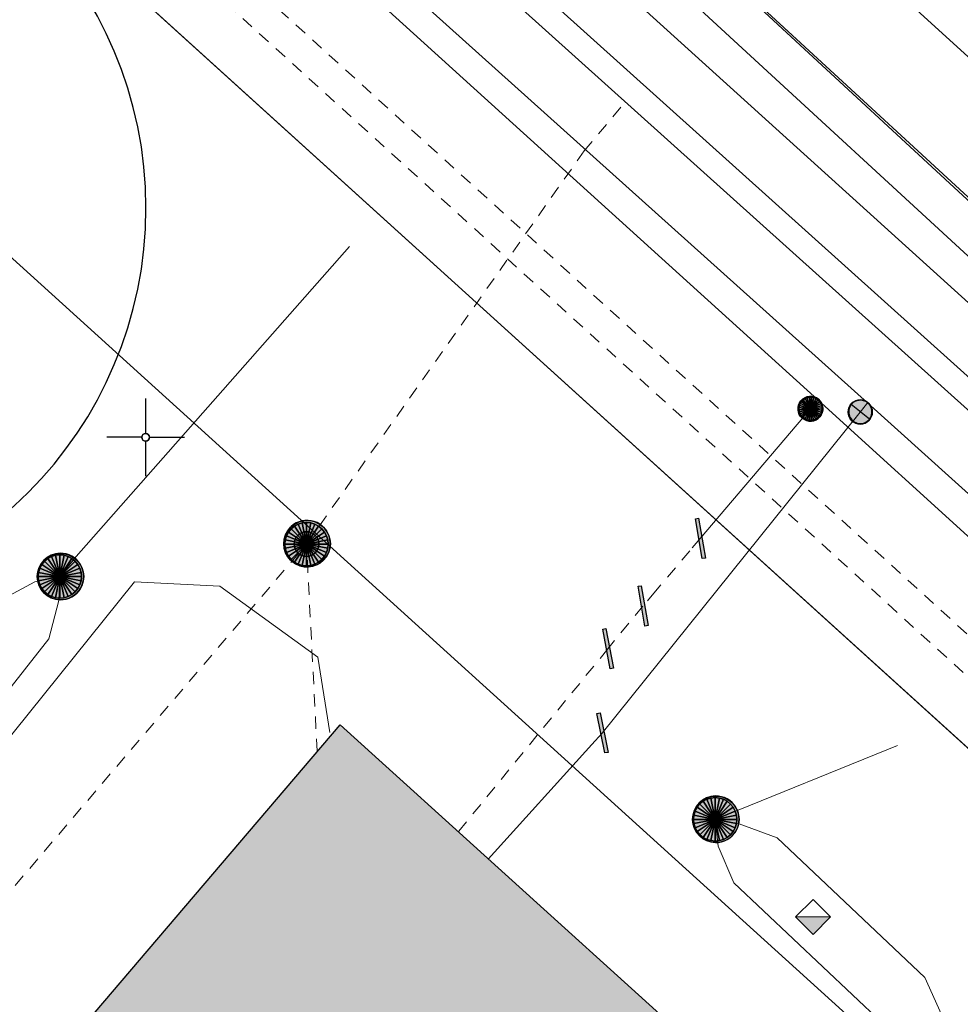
# Model space of a CAD drawing. Header units: metres. Extents: x 2695560 to 2696939, y 1260491 to 1262050.
# Tile 634 of 656: x 2696049 to 2696064, y 1261116 to 1261132. Entities that reach past the tile are written whole.
import ezdxf

# ---------------------------------------------------------------- set-up
doc = ezdxf.new("R2010")
doc.units = ezdxf.units.M
doc.linetypes.add('AUSGEZOGEN', pattern=[0])
doc.linetypes.add('VERDECKT2_S2', pattern=[0.36, 0.2, -0.16])
for name, color, linetype in [('XR$1$AV_Gebäudeflächen (BB)', 7, 'AUSGEZOGEN'), ('XR$1$AV_Koordinatennetzpunkte', 7, 'AUSGEZOGEN'), ('XR$1$AV_Linien (BB)', 7, 'AUSGEZOGEN'), ('XR$1$AW_LK_Schachtdeckel', 24, 'AUSGEZOGEN'), ('XR$1$GA_LK_Absperrarmatur', 32, 'AUSGEZOGEN'), ('XR$1$GA_LK_Rohrleitungsteil', 32, 'AUSGEZOGEN'), ('XR$1$GR_Baum', 94, 'AUSGEZOGEN'), ('XR$1$Liegenschaftsgrenzen', 7, 'AUSGEZOGEN'), ('XR$1$PFAW', 255, 'AUSGEZOGEN'), ('XR$1$PFGA', 255, 'AUSGEZOGEN'), ('XR$1$PFWA', 255, 'AUSGEZOGEN'), ('XR$1$RP_Abstandslinie', 7, 'AUSGEZOGEN'), ('XR$1$WA_LK_Absperrarmatur', 171, 'AUSGEZOGEN'), ('XR$1$WA_LK_Rohrleitungsteil', 171, 'AUSGEZOGEN')]:
    doc.layers.add(name, color=color, linetype=linetype)
for name, color, linetype, lineweight in [('XR$2$ABW-Linie-R-genau', 4, 'AUSGEZOGEN', 18), ('XR$2$ABW-Linie-R-ungenau', 4, 'VERDECKT2_S2', 18), ('XR$2$ABW-LinieFlaeche-R-genau', 4, 'AUSGEZOGEN', 18), ('XR$2$ABW-Punkt', 6, 'AUSGEZOGEN', 18), ('XR$2$ELE-Flaeche-oberirdisch', 1, 'AUSGEZOGEN', 18), ('XR$2$ELE-LinieFlaeche-ungenau', 1, 'VERDECKT2_S2', 18), ('XR$2$GAS-Linie-genau', 12, 'AUSGEZOGEN', 18), ('XR$2$GAS-Linie-ungenau', 12, 'VERDECKT2_S2', 18), ('XR$2$GAS-Punkt', 12, 'AUSGEZOGEN', 18), ('XR$2$KOM-Linie-U-genau', 91, 'AUSGEZOGEN', 18), ('XR$2$WAS-Linie-genau', 5, 'AUSGEZOGEN', 18), ('XR$2$WAS-Punkt', 5, 'AUSGEZOGEN', 18)]:
    doc.layers.add(name, color=color, linetype=linetype, lineweight=lineweight)

# ---------------------------------------------------------------- blocks, each defined once
blk = doc.blocks.new('COMPLEXOBJECT_627')
at = {"layer": 'XR$1$AV_Linien (BB)', "color": 7, "linetype": 'AUSGEZOGEN', "transparency": 33554687}
blk.add_lwpolyline([(6008.311, 11177.006), (6056.879, 11132.95), (6078.507, 11113.365)], dxfattribs=at)
blk = doc.blocks.new('BAV2041')
at = {"color": 7, "transparency": 33554687}
for p, q in [((0, 0.5), (0, 0.05)), ((-0.05, 0), (-0.5, 0)), ((0.05, 0), (0.5, 0)), ((0, -0.05), (0, -0.5))]:
    blk.add_line(p, q, dxfattribs=at)
blk.add_circle((0, 0), 0.05, dxfattribs=at)
for start, end in [(90, 270), (270, 90)]:
    blk.add_arc((0, 0), 0.05, start, end, dxfattribs=at)
blk = doc.blocks.new('WBGR1')
at = {"color": 94, "transparency": 33554687}
for radius, start, end in [(1, 90, 270), (1, 270, 90), (0.05, 90, 270), (0.05, 270, 90)]:
    blk.add_arc((0, 0), radius, start, end, dxfattribs=at)
blk = doc.blocks.new('BAW2082')
at = {"layer": 'XR$1$PFAW', "transparency": 33554687}
blk.add_hatch(color=7, dxfattribs=at).paths.add_polyline_path([(0.509, -0.003), (0.499, 0.098), (0.469, 0.194), (0.42, 0.283), (0.354, 0.359), (0.274, 0.421), (0.183, 0.466), (0.085, 0.491), (-0.016, 0.496), (-0.116, 0.481), (-0.211, 0.446), (-0.297, 0.392), (-0.37, 0.323), (-0.428, 0.24), (-0.468, 0.147), (-0.488, 0.047), (-0.488, -0.054), (-0.468, -0.153), (-0.428, -0.246), (-0.37, -0.329), (-0.297, -0.398), (-0.211, -0.452), (-0.116, -0.487), (-0.016, -0.502), (0.085, -0.497), (0.183, -0.472), (0.274, -0.427), (0.354, -0.366), (0.42, -0.289), (0.469, -0.2), (0.499, -0.104)])
at = {"transparency": 33554687}
for start, end in [(91.1948, 268.8052), (268.8052, 91.1948)]:
    blk.add_arc((0.01, 0), 0.5, start, end, dxfattribs=at)
at = {"layer": 'XR$1$PFAW', "transparency": 33554687}
blk.add_circle((0.009, -0.003), 0.5, dxfattribs=at)
blk = doc.blocks.new('BWA2013')
at = {"true_color": 0x000000, "transparency": 33554687}
blk.add_hatch(color=18, dxfattribs=at).paths.add_polyline_path([(-0.291, -0.409), (0.352, 0.357), (0.291, 0.409), (-0.352, -0.357)])
at = {"transparency": 33554687}
blk.add_lwpolyline([(-0.291, -0.409), (-0.352, -0.357), (0.291, 0.409), (0.352, 0.357), (-0.291, -0.409)], close=True, dxfattribs=at)
blk = doc.blocks.new('BWA965')
at = {"layer": 'XR$1$PFWA', "transparency": 33554687}
blk.add_hatch(color=7, dxfattribs=at).paths.add_polyline_path([(0, 0.5), (-0.051, 0.497), (-0.101, 0.49), (-0.15, 0.477), (-0.197, 0.459), (-0.243, 0.437), (-0.286, 0.41), (-0.326, 0.379), (-0.362, 0.344), (-0.395, 0.306), (-0.424, 0.264), (-0.449, 0.22), (-0.469, 0.174), (-0.484, 0.125), (-0.494, 0.076), (-0.499, 0.025), (-0.499, -0.025), (-0.494, -0.076), (-0.484, -0.125), (-0.469, -0.174), (-0.449, -0.22), (-0.424, -0.264), (-0.395, -0.306), (-0.362, -0.344), (-0.326, -0.379), (-0.286, -0.41), (-0.243, -0.437), (-0.197, -0.459), (-0.15, -0.477), (-0.101, -0.49), (-0.051, -0.497), (0, -0.5), (0.051, -0.497), (0.101, -0.49), (0.15, -0.477), (0.197, -0.459), (0.243, -0.437), (0.286, -0.41), (0.326, -0.379), (0.362, -0.344), (0.395, -0.306), (0.424, -0.264), (0.449, -0.22), (0.469, -0.174), (0.484, -0.125), (0.494, -0.076), (0.499, -0.025), (0.499, 0.025), (0.494, 0.076), (0.484, 0.125), (0.469, 0.174), (0.449, 0.22), (0.424, 0.264), (0.395, 0.306), (0.362, 0.344), (0.326, 0.379), (0.286, 0.41), (0.243, 0.437), (0.197, 0.459), (0.15, 0.477), (0.101, 0.49), (0.051, 0.497)])
at = {"transparency": 33554687}
blk.add_line((0, 0.5), (0, -0.5), dxfattribs=at)
for start, end in [(90, 270), (270, 90)]:
    blk.add_arc((0, 0), 0.5, start, end, dxfattribs=at)
blk = doc.blocks.new('BGA2013')
at = {"transparency": 33554687}
blk.add_hatch(color=36, dxfattribs=at).paths.add_polyline_path([(-0.291, -0.409), (0.352, 0.357), (0.291, 0.409), (-0.352, -0.357)])
at = {"color": 32, "transparency": 33554687}
blk.add_lwpolyline([(-0.291, -0.409), (-0.352, -0.357), (0.291, 0.409), (0.352, 0.357), (-0.291, -0.409)], close=True, dxfattribs=at)
blk = doc.blocks.new('BGA965')
at = {"layer": 'XR$1$PFGA', "transparency": 33554687}
blk.add_hatch(color=7, dxfattribs=at).paths.add_polyline_path([(0.5, 0), (0.49, 0.101), (0.459, 0.197), (0.41, 0.286), (0.344, 0.362), (0.264, 0.424), (0.174, 0.469), (0.076, 0.494), (-0.025, 0.499), (-0.125, 0.484), (-0.22, 0.449), (-0.306, 0.395), (-0.379, 0.326), (-0.437, 0.243), (-0.477, 0.15), (-0.497, 0.051), (-0.497, -0.051), (-0.477, -0.15), (-0.437, -0.243), (-0.379, -0.326), (-0.306, -0.395), (-0.22, -0.449), (-0.125, -0.484), (-0.025, -0.499), (0.076, -0.494), (0.174, -0.469), (0.264, -0.424), (0.344, -0.362), (0.41, -0.286), (0.459, -0.197), (0.49, -0.101)])
at = {"color": 32, "transparency": 33554687}
blk.add_line((0, 0.5), (0, -0.5), dxfattribs=at)
for start, end in [(90, 270), (270, 90)]:
    blk.add_arc((0, 0), 0.5, start, end, dxfattribs=at)
at = {"layer": 'XR$1$PFGA', "transparency": 33554687}
blk.add_circle((0, 0), 0.5, dxfattribs=at)
blk = doc.blocks.new('GAS-ABSPERRORGAN')
at = {"layer": 'XR$2$GAS-Punkt', "linetype": 'AUSGEZOGEN', "lineweight": 25, "transparency": 33554687}
blk.add_line((0, 200, 2500), (0, -200, 2500), dxfattribs=at)
for points in [[(-111, 166, 2500), (0, 0, 2500), (-141, 141, 2500)], [(-111, 166), (0, 0), (-141, 141)], [(-111, 166, 2500), (-111, 166), (-141, 141), (-141, 141, 2500)], [(-77, 185, 2500), (0, 0, 2500), (-111, 166, 2500)], [(-77, 185), (0, 0), (-111, 166)], [(-77, 185, 2500), (-77, 185), (-111, 166), (-111, 166, 2500)], [(-39, 196, 2500), (0, 0, 2500), (-77, 185, 2500)], [(-39, 196), (0, 0), (-77, 185)], [(-39, 196, 2500), (-39, 196), (-77, 185), (-77, 185, 2500)], [(0, 200, 2500), (0, 0, 2500), (-39, 196, 2500)], [(0, 200), (0, 0), (-39, 196)], [(0, 200, 2500), (0, 200), (-39, 196), (-39, 196, 2500)], [(39, 196, 2500), (0, 0, 2500), (0, 200, 2500)], [(39, 196), (0, 0), (0, 200)], [(39, 196, 2500), (39, 196), (0, 200), (0, 200, 2500)], [(77, 185, 2500), (0, 0, 2500), (39, 196, 2500)], [(77, 185), (0, 0), (39, 196)], [(111, 166, 2500), (0, 0, 2500), (77, 185, 2500)], [(111, 166), (0, 0), (77, 185)], [(141, 141, 2500), (0, 0, 2500), (111, 166, 2500)], [(141, 141), (0, 0), (111, 166)], [(77, 185, 2500), (77, 185), (39, 196), (39, 196, 2500)], [(111, 166, 2500), (111, 166), (77, 185), (77, 185, 2500)], [(141, 141, 2500), (141, 141), (111, 166), (111, 166, 2500)], [(-196, 39, 2500), (0, 0, 2500), (-200, 0, 2500)], [(-196, 39), (0, 0), (-200, 0)], [(-196, 39, 2500), (-196, 39), (-200, 0), (-200, 0, 2500)], [(-200, 0, 2500), (0, 0, 2500), (-196, -39, 2500)], [(-200, 0), (0, 0), (-196, -39)], [(-185, 77, 2500), (0, 0, 2500), (-196, 39, 2500)], [(-185, 77), (0, 0), (-196, 39)], [(-185, 77, 2500), (-185, 77), (-196, 39), (-196, 39, 2500)], [(-196, -39, 2500), (0, 0, 2500), (-185, -77, 2500)], [(-196, -39), (0, 0), (-185, -77)], [(-166, 111, 2500), (0, 0, 2500), (-185, 77, 2500)], [(-166, 111), (0, 0), (-185, 77)], [(-166, 111, 2500), (-166, 111), (-185, 77), (-185, 77, 2500)], [(-185, -77, 2500), (0, 0, 2500), (-166, -111, 2500)], [(-185, -77), (0, 0), (-166, -111)], [(-141, 141, 2500), (0, 0, 2500), (-166, 111, 2500)], [(-141, 141), (0, 0), (-166, 111)], [(-141, 141, 2500), (-141, 141), (-166, 111), (-166, 111, 2500)], [(-166, -111, 2500), (0, 0, 2500), (-141, -141, 2500)], [(-166, -111), (0, 0), (-141, -141)], [(-141, -141, 2500), (0, 0, 2500), (-111, -166, 2500)], [(-141, -141), (0, 0), (-111, -166)], [(-111, -166, 2500), (0, 0, 2500), (-77, -185, 2500)], [(-111, -166), (0, 0), (-77, -185)], [(-77, -185, 2500), (0, 0, 2500), (-39, -196, 2500)], [(-77, -185), (0, 0), (-39, -196)], [(-39, -196, 2500), (0, 0, 2500), (0, -200, 2500)], [(-39, -196), (0, 0), (0, -200)], [(166, 111, 2500), (0, 0, 2500), (141, 141, 2500)], [(166, 111), (0, 0), (141, 141)], [(185, 77, 2500), (0, 0, 2500), (166, 111, 2500)], [(185, 77), (0, 0), (166, 111)], [(196, 39, 2500), (0, 0, 2500), (185, 77, 2500)], [(196, 39), (0, 0), (185, 77)], [(200, 0, 2500), (0, 0, 2500), (196, 39, 2500)], [(200, 0), (0, 0), (196, 39)], [(0, -200, 2500), (0, 0, 2500), (39, -196, 2500)], [(39, -196, 2500), (0, 0, 2500), (77, -185, 2500)], [(77, -185, 2500), (0, 0, 2500), (111, -166, 2500)], [(111, -166, 2500), (0, 0, 2500), (141, -141, 2500)], [(141, -141, 2500), (0, 0, 2500), (166, -111, 2500)], [(166, -111, 2500), (0, 0, 2500), (185, -77, 2500)], [(185, -77, 2500), (0, 0, 2500), (196, -39, 2500)], [(196, -39, 2500), (0, 0, 2500), (200, 0, 2500)], [(0, -200), (0, 0), (39, -196)], [(39, -196), (0, 0), (77, -185)], [(77, -185), (0, 0), (111, -166)], [(111, -166), (0, 0), (141, -141)], [(141, -141), (0, 0), (166, -111)], [(166, -111), (0, 0), (185, -77)], [(185, -77), (0, 0), (196, -39)], [(196, -39), (0, 0), (200, 0)], [(166, 111, 2500), (166, 111), (141, 141), (141, 141, 2500)], [(185, 77, 2500), (185, 77), (166, 111), (166, 111, 2500)], [(196, 39, 2500), (196, 39), (185, 77), (185, 77, 2500)], [(200, 0, 2500), (200, 0), (196, 39), (196, 39, 2500)], [(-200, 0, 2500), (-200, 0), (-196, -39), (-196, -39, 2500)], [(-196, -39, 2500), (-196, -39), (-185, -77), (-185, -77, 2500)], [(-185, -77, 2500), (-185, -77), (-166, -111), (-166, -111, 2500)], [(-166, -111, 2500), (-166, -111), (-141, -141), (-141, -141, 2500)], [(-141, -141, 2500), (-141, -141), (-111, -166), (-111, -166, 2500)], [(111, -166, 2500), (111, -166), (141, -141), (141, -141, 2500)], [(141, -141, 2500), (141, -141), (166, -111), (166, -111, 2500)], [(166, -111, 2500), (166, -111), (185, -77), (185, -77, 2500)], [(185, -77, 2500), (185, -77), (196, -39), (196, -39, 2500)], [(196, -39, 2500), (196, -39), (200, 0), (200, 0, 2500)], [(-111, -166, 2500), (-111, -166), (-77, -185), (-77, -185, 2500)], [(-77, -185, 2500), (-77, -185), (-39, -196), (-39, -196, 2500)], [(-39, -196, 2500), (-39, -196), (0, -200), (0, -200, 2500)], [(0, -200, 2500), (0, -200), (39, -196), (39, -196, 2500)], [(39, -196, 2500), (39, -196), (77, -185), (77, -185, 2500)], [(77, -185, 2500), (77, -185), (111, -166), (111, -166, 2500)]]:
    blk.add_3dface(points, dxfattribs=at)
blk = doc.blocks.new('WAS-ABSPERRORGAN')
at = {"layer": 'XR$2$WAS-Punkt', "linetype": 'AUSGEZOGEN', "transparency": 33554687}
for p, q in [((0, 200, 2500), (0, -200, 2500)), ((0, 0), (0, 0))]:
    blk.add_line(p, q, dxfattribs=at)
blk.add_circle((0, 0, 502500), 200, dxfattribs=at)
blk = doc.blocks.new('ABW-NORMSCHACHT_WEITERE')
at = {"layer": 'XR$2$ABW-Punkt', "linetype": 'AUSGEZOGEN', "lineweight": 25, "transparency": 33554687}
for points in [[(-111, 166, 2500), (0, 0, 2500), (-141, 141, 2500)], [(-111, 166), (0, 0), (-141, 141)], [(-111, 166, 2500), (-111, 166), (-141, 141), (-141, 141, 2500)], [(-77, 185, 2500), (0, 0, 2500), (-111, 166, 2500)], [(-77, 185), (0, 0), (-111, 166)], [(-77, 185, 2500), (-77, 185), (-111, 166), (-111, 166, 2500)], [(-39, 196, 2500), (0, 0, 2500), (-77, 185, 2500)], [(-39, 196), (0, 0), (-77, 185)], [(-39, 196, 2500), (-39, 196), (-77, 185), (-77, 185, 2500)], [(0, 200, 2500), (0, 0, 2500), (-39, 196, 2500)], [(0, 200), (0, 0), (-39, 196)], [(0, 200, 2500), (0, 200), (-39, 196), (-39, 196, 2500)], [(39, 196, 2500), (0, 0, 2500), (0, 200, 2500)], [(39, 196), (0, 0), (0, 200)], [(39, 196, 2500), (39, 196), (0, 200), (0, 200, 2500)], [(77, 185, 2500), (0, 0, 2500), (39, 196, 2500)], [(77, 185), (0, 0), (39, 196)], [(111, 166, 2500), (0, 0, 2500), (77, 185, 2500)], [(111, 166), (0, 0), (77, 185)], [(141, 141, 2500), (0, 0, 2500), (111, 166, 2500)], [(141, 141), (0, 0), (111, 166)], [(77, 185, 2500), (77, 185), (39, 196), (39, 196, 2500)], [(111, 166, 2500), (111, 166), (77, 185), (77, 185, 2500)], [(141, 141, 2500), (141, 141), (111, 166), (111, 166, 2500)], [(-196, 39, 2500), (0, 0, 2500), (-200, 0, 2500)], [(-196, 39), (0, 0), (-200, 0)], [(-196, 39, 2500), (-196, 39), (-200, 0), (-200, 0, 2500)], [(-200, 0, 2500), (0, 0, 2500), (-196, -39, 2500)], [(-200, 0), (0, 0), (-196, -39)], [(-185, 77, 2500), (0, 0, 2500), (-196, 39, 2500)], [(-185, 77), (0, 0), (-196, 39)], [(-185, 77, 2500), (-185, 77), (-196, 39), (-196, 39, 2500)], [(-196, -39, 2500), (0, 0, 2500), (-185, -77, 2500)], [(-196, -39), (0, 0), (-185, -77)], [(-166, 111, 2500), (0, 0, 2500), (-185, 77, 2500)], [(-166, 111), (0, 0), (-185, 77)], [(-166, 111, 2500), (-166, 111), (-185, 77), (-185, 77, 2500)], [(-185, -77, 2500), (0, 0, 2500), (-166, -111, 2500)], [(-185, -77), (0, 0), (-166, -111)], [(-141, 141, 2500), (0, 0, 2500), (-166, 111, 2500)], [(-141, 141), (0, 0), (-166, 111)], [(-141, 141, 2500), (-141, 141), (-166, 111), (-166, 111, 2500)], [(-166, -111, 2500), (0, 0, 2500), (-141, -141, 2500)], [(-166, -111), (0, 0), (-141, -141)], [(-141, -141, 2500), (0, 0, 2500), (-111, -166, 2500)], [(-141, -141), (0, 0), (-111, -166)], [(-111, -166, 2500), (0, 0, 2500), (-77, -185, 2500)], [(-111, -166), (0, 0), (-77, -185)], [(-77, -185, 2500), (0, 0, 2500), (-39, -196, 2500)], [(-77, -185), (0, 0), (-39, -196)], [(-39, -196, 2500), (0, 0, 2500), (0, -200, 2500)], [(-39, -196), (0, 0), (0, -200)], [(166, 111, 2500), (0, 0, 2500), (141, 141, 2500)], [(166, 111), (0, 0), (141, 141)], [(185, 77, 2500), (0, 0, 2500), (166, 111, 2500)], [(185, 77), (0, 0), (166, 111)], [(196, 39, 2500), (0, 0, 2500), (185, 77, 2500)], [(196, 39), (0, 0), (185, 77)], [(200, 0, 2500), (0, 0, 2500), (196, 39, 2500)], [(200, 0), (0, 0), (196, 39)], [(0, -200, 2500), (0, 0, 2500), (39, -196, 2500)], [(39, -196, 2500), (0, 0, 2500), (77, -185, 2500)], [(77, -185, 2500), (0, 0, 2500), (111, -166, 2500)], [(111, -166, 2500), (0, 0, 2500), (141, -141, 2500)], [(141, -141, 2500), (0, 0, 2500), (166, -111, 2500)], [(166, -111, 2500), (0, 0, 2500), (185, -77, 2500)], [(185, -77, 2500), (0, 0, 2500), (196, -39, 2500)], [(196, -39, 2500), (0, 0, 2500), (200, 0, 2500)], [(0, -200), (0, 0), (39, -196)], [(39, -196), (0, 0), (77, -185)], [(77, -185), (0, 0), (111, -166)], [(111, -166), (0, 0), (141, -141)], [(141, -141), (0, 0), (166, -111)], [(166, -111), (0, 0), (185, -77)], [(185, -77), (0, 0), (196, -39)], [(196, -39), (0, 0), (200, 0)], [(166, 111, 2500), (166, 111), (141, 141), (141, 141, 2500)], [(185, 77, 2500), (185, 77), (166, 111), (166, 111, 2500)], [(196, 39, 2500), (196, 39), (185, 77), (185, 77, 2500)], [(200, 0, 2500), (200, 0), (196, 39), (196, 39, 2500)], [(-200, 0, 2500), (-200, 0), (-196, -39), (-196, -39, 2500)], [(-196, -39, 2500), (-196, -39), (-185, -77), (-185, -77, 2500)], [(-185, -77, 2500), (-185, -77), (-166, -111), (-166, -111, 2500)], [(-166, -111, 2500), (-166, -111), (-141, -141), (-141, -141, 2500)], [(-141, -141, 2500), (-141, -141), (-111, -166), (-111, -166, 2500)], [(111, -166, 2500), (111, -166), (141, -141), (141, -141, 2500)], [(141, -141, 2500), (141, -141), (166, -111), (166, -111, 2500)], [(166, -111, 2500), (166, -111), (185, -77), (185, -77, 2500)], [(185, -77, 2500), (185, -77), (196, -39), (196, -39, 2500)], [(196, -39, 2500), (196, -39), (200, 0), (200, 0, 2500)], [(-111, -166, 2500), (-111, -166), (-77, -185), (-77, -185, 2500)], [(-77, -185, 2500), (-77, -185), (-39, -196), (-39, -196, 2500)], [(-39, -196, 2500), (-39, -196), (0, -200), (0, -200, 2500)], [(0, -200, 2500), (0, -200), (39, -196), (39, -196, 2500)], [(39, -196, 2500), (39, -196), (77, -185), (77, -185, 2500)], [(77, -185, 2500), (77, -185), (111, -166), (111, -166, 2500)]]:
    blk.add_3dface(points, dxfattribs=at)
blk = doc.blocks.new('ABW-KONTROLLSCHACHT')
at = {"layer": 'XR$2$ABW-Punkt', "linetype": 'AUSGEZOGEN', "lineweight": 25, "transparency": 33554687}
for points in [[(-134, 323, 2500), (0, 0, 2500), (-194, 291, 2500)], [(-134, 323), (0, 0), (-194, 291)], [(-134, 323, 2500), (-134, 323), (-194, 291), (-194, 291, 2500)], [(-68, 343, 2500), (0, 0, 2500), (-134, 323, 2500)], [(-68, 343), (0, 0), (-134, 323)], [(-68, 343, 2500), (-68, 343), (-134, 323), (-134, 323, 2500)], [(0, 350, 2500), (0, 0, 2500), (-68, 343, 2500)], [(0, 350), (0, 0), (-68, 343)], [(0, 350, 2500), (0, 350), (-68, 343), (-68, 343, 2500)], [(68, 343, 2500), (0, 0, 2500), (0, 350, 2500)], [(68, 343), (0, 0), (0, 350)], [(68, 343, 2500), (68, 343), (0, 350), (0, 350, 2500)], [(134, 323, 2500), (0, 0, 2500), (68, 343, 2500)], [(134, 323), (0, 0), (68, 343)], [(194, 291, 2500), (0, 0, 2500), (134, 323, 2500)], [(194, 291), (0, 0), (134, 323)], [(134, 323, 2500), (134, 323), (68, 343), (68, 343, 2500)], [(194, 291, 2500), (194, 291), (134, 323), (134, 323, 2500)], [(-291, 194, 2500), (0, 0, 2500), (-323, 134, 2500)], [(-291, 194), (0, 0), (-323, 134)], [(-291, 194, 2500), (-291, 194), (-323, 134), (-323, 134, 2500)], [(-247, 247, 2500), (0, 0, 2500), (-291, 194, 2500)], [(-247, 247), (0, 0), (-291, 194)], [(-247, 247, 2500), (-247, 247), (-291, 194), (-291, 194, 2500)], [(-194, 291, 2500), (0, 0, 2500), (-247, 247, 2500)], [(-194, 291), (0, 0), (-247, 247)], [(-194, 291, 2500), (-194, 291), (-247, 247), (-247, 247, 2500)], [(247, 247, 2500), (0, 0, 2500), (194, 291, 2500)], [(247, 247), (0, 0), (194, 291)], [(291, 194, 2500), (0, 0, 2500), (247, 247, 2500)], [(291, 194), (0, 0), (247, 247)], [(323, 134, 2500), (0, 0, 2500), (291, 194, 2500)], [(323, 134), (0, 0), (291, 194)], [(247, 247, 2500), (247, 247), (194, 291), (194, 291, 2500)], [(291, 194, 2500), (291, 194), (247, 247), (247, 247, 2500)], [(323, 134, 2500), (323, 134), (291, 194), (291, 194, 2500)], [(-343, 68, 2500), (0, 0, 2500), (-350, 0, 2500)], [(-343, 68), (0, 0), (-350, 0)], [(-343, 68, 2500), (-343, 68), (-350, 0), (-350, 0, 2500)], [(-350, 0, 2500), (0, 0, 2500), (-343, -68, 2500)], [(-350, 0), (0, 0), (-343, -68)], [(-323, 134, 2500), (0, 0, 2500), (-343, 68, 2500)], [(-323, 134), (0, 0), (-343, 68)], [(-323, 134, 2500), (-323, 134), (-343, 68), (-343, 68, 2500)], [(-343, -68, 2500), (0, 0, 2500), (-323, -134, 2500)], [(-343, -68), (0, 0), (-323, -134)], [(-323, -134, 2500), (0, 0, 2500), (-291, -194, 2500)], [(-323, -134), (0, 0), (-291, -194)], [(-291, -194, 2500), (0, 0, 2500), (-247, -247, 2500)], [(-291, -194), (0, 0), (-247, -247)], [(-247, -247, 2500), (0, 0, 2500), (-194, -291, 2500)], [(-247, -247), (0, 0), (-194, -291)], [(-194, -291, 2500), (0, 0, 2500), (-134, -323, 2500)], [(-194, -291), (0, 0), (-134, -323)], [(-134, -323, 2500), (0, 0, 2500), (-68, -343, 2500)], [(-134, -323), (0, 0), (-68, -343)], [(-68, -343, 2500), (0, 0, 2500), (0, -350, 2500)], [(-68, -343), (0, 0), (0, -350)], [(343, 68, 2500), (0, 0, 2500), (323, 134, 2500)], [(343, 68), (0, 0), (323, 134)], [(350, 0, 2500), (0, 0, 2500), (343, 68, 2500)], [(350, 0), (0, 0), (343, 68)], [(0, -350, 2500), (0, 0, 2500), (68, -343, 2500)], [(68, -343, 2500), (0, 0, 2500), (134, -323, 2500)], [(134, -323, 2500), (0, 0, 2500), (194, -291, 2500)], [(194, -291, 2500), (0, 0, 2500), (247, -247, 2500)], [(247, -247, 2500), (0, 0, 2500), (291, -194, 2500)], [(291, -194, 2500), (0, 0, 2500), (323, -134, 2500)], [(323, -134, 2500), (0, 0, 2500), (343, -68, 2500)], [(343, -68, 2500), (0, 0, 2500), (350, 0, 2500)], [(0, -350), (0, 0), (68, -343)], [(68, -343), (0, 0), (134, -323)], [(134, -323), (0, 0), (194, -291)], [(194, -291), (0, 0), (247, -247)], [(247, -247), (0, 0), (291, -194)], [(291, -194), (0, 0), (323, -134)], [(323, -134), (0, 0), (343, -68)], [(343, -68), (0, 0), (350, 0)], [(343, 68, 2500), (343, 68), (323, 134), (323, 134, 2500)], [(350, 0, 2500), (350, 0), (343, 68), (343, 68, 2500)], [(-350, 0, 2500), (-350, 0), (-343, -68), (-343, -68, 2500)], [(-343, -68, 2500), (-343, -68), (-323, -134), (-323, -134, 2500)], [(-323, -134, 2500), (-323, -134), (-291, -194), (-291, -194, 2500)], [(291, -194, 2500), (291, -194), (323, -134), (323, -134, 2500)], [(323, -134, 2500), (323, -134), (343, -68), (343, -68, 2500)], [(343, -68, 2500), (343, -68), (350, 0), (350, 0, 2500)], [(-291, -194, 2500), (-291, -194), (-247, -247), (-247, -247, 2500)], [(-247, -247, 2500), (-247, -247), (-194, -291), (-194, -291, 2500)], [(-194, -291, 2500), (-194, -291), (-134, -323), (-134, -323, 2500)], [(134, -323, 2500), (134, -323), (194, -291), (194, -291, 2500)], [(194, -291, 2500), (194, -291), (247, -247), (247, -247, 2500)], [(247, -247, 2500), (247, -247), (291, -194), (291, -194, 2500)], [(-134, -323, 2500), (-134, -323), (-68, -343), (-68, -343, 2500)], [(-68, -343, 2500), (-68, -343), (0, -350), (0, -350, 2500)], [(0, -350, 2500), (0, -350), (68, -343), (68, -343, 2500)], [(68, -343, 2500), (68, -343), (134, -323), (134, -323, 2500)]]:
    blk.add_3dface(points, dxfattribs=at)
blk = doc.blocks.new('ABW-DECKEL')
at = {"layer": 'XR$2$ABW-Punkt', "linetype": 'AUSGEZOGEN', "lineweight": 25, "transparency": 33554687}
for points in [[(-134, 323, 2500), (0, 0, 2500), (-194, 291, 2500)], [(-134, 323), (0, 0), (-194, 291)], [(-134, 323, 2500), (-134, 323), (-194, 291), (-194, 291, 2500)], [(-68, 343, 2500), (0, 0, 2500), (-134, 323, 2500)], [(-68, 343), (0, 0), (-134, 323)], [(-68, 343, 2500), (-68, 343), (-134, 323), (-134, 323, 2500)], [(0, 350, 2500), (0, 0, 2500), (-68, 343, 2500)], [(0, 350), (0, 0), (-68, 343)], [(0, 350, 2500), (0, 350), (-68, 343), (-68, 343, 2500)], [(68, 343, 2500), (0, 0, 2500), (0, 350, 2500)], [(68, 343), (0, 0), (0, 350)], [(68, 343, 2500), (68, 343), (0, 350), (0, 350, 2500)], [(134, 323, 2500), (0, 0, 2500), (68, 343, 2500)], [(134, 323), (0, 0), (68, 343)], [(194, 291, 2500), (0, 0, 2500), (134, 323, 2500)], [(194, 291), (0, 0), (134, 323)], [(134, 323, 2500), (134, 323), (68, 343), (68, 343, 2500)], [(194, 291, 2500), (194, 291), (134, 323), (134, 323, 2500)], [(-291, 194, 2500), (0, 0, 2500), (-323, 134, 2500)], [(-291, 194), (0, 0), (-323, 134)], [(-291, 194, 2500), (-291, 194), (-323, 134), (-323, 134, 2500)], [(-247, 247, 2500), (0, 0, 2500), (-291, 194, 2500)], [(-247, 247), (0, 0), (-291, 194)], [(-247, 247, 2500), (-247, 247), (-291, 194), (-291, 194, 2500)], [(-194, 291, 2500), (0, 0, 2500), (-247, 247, 2500)], [(-194, 291), (0, 0), (-247, 247)], [(-194, 291, 2500), (-194, 291), (-247, 247), (-247, 247, 2500)], [(247, 247, 2500), (0, 0, 2500), (194, 291, 2500)], [(247, 247), (0, 0), (194, 291)], [(291, 194, 2500), (0, 0, 2500), (247, 247, 2500)], [(291, 194), (0, 0), (247, 247)], [(323, 134, 2500), (0, 0, 2500), (291, 194, 2500)], [(323, 134), (0, 0), (291, 194)], [(247, 247, 2500), (247, 247), (194, 291), (194, 291, 2500)], [(291, 194, 2500), (291, 194), (247, 247), (247, 247, 2500)], [(323, 134, 2500), (323, 134), (291, 194), (291, 194, 2500)], [(-343, 68, 2500), (0, 0, 2500), (-350, 0, 2500)], [(-343, 68), (0, 0), (-350, 0)], [(-343, 68, 2500), (-343, 68), (-350, 0), (-350, 0, 2500)], [(-350, 0, 2500), (0, 0, 2500), (-343, -68, 2500)], [(-350, 0), (0, 0), (-343, -68)], [(-323, 134, 2500), (0, 0, 2500), (-343, 68, 2500)], [(-323, 134), (0, 0), (-343, 68)], [(-323, 134, 2500), (-323, 134), (-343, 68), (-343, 68, 2500)], [(-343, -68, 2500), (0, 0, 2500), (-323, -134, 2500)], [(-343, -68), (0, 0), (-323, -134)], [(-323, -134, 2500), (0, 0, 2500), (-291, -194, 2500)], [(-323, -134), (0, 0), (-291, -194)], [(-291, -194, 2500), (0, 0, 2500), (-247, -247, 2500)], [(-291, -194), (0, 0), (-247, -247)], [(-247, -247, 2500), (0, 0, 2500), (-194, -291, 2500)], [(-247, -247), (0, 0), (-194, -291)], [(-194, -291, 2500), (0, 0, 2500), (-134, -323, 2500)], [(-194, -291), (0, 0), (-134, -323)], [(-134, -323, 2500), (0, 0, 2500), (-68, -343, 2500)], [(-134, -323), (0, 0), (-68, -343)], [(-68, -343, 2500), (0, 0, 2500), (0, -350, 2500)], [(-68, -343), (0, 0), (0, -350)], [(343, 68, 2500), (0, 0, 2500), (323, 134, 2500)], [(343, 68), (0, 0), (323, 134)], [(350, 0, 2500), (0, 0, 2500), (343, 68, 2500)], [(350, 0), (0, 0), (343, 68)], [(0, -350, 2500), (0, 0, 2500), (68, -343, 2500)], [(68, -343, 2500), (0, 0, 2500), (134, -323, 2500)], [(134, -323, 2500), (0, 0, 2500), (194, -291, 2500)], [(194, -291, 2500), (0, 0, 2500), (247, -247, 2500)], [(247, -247, 2500), (0, 0, 2500), (291, -194, 2500)], [(291, -194, 2500), (0, 0, 2500), (323, -134, 2500)], [(323, -134, 2500), (0, 0, 2500), (343, -68, 2500)], [(343, -68, 2500), (0, 0, 2500), (350, 0, 2500)], [(0, -350), (0, 0), (68, -343)], [(68, -343), (0, 0), (134, -323)], [(134, -323), (0, 0), (194, -291)], [(194, -291), (0, 0), (247, -247)], [(247, -247), (0, 0), (291, -194)], [(291, -194), (0, 0), (323, -134)], [(323, -134), (0, 0), (343, -68)], [(343, -68), (0, 0), (350, 0)], [(343, 68, 2500), (343, 68), (323, 134), (323, 134, 2500)], [(350, 0, 2500), (350, 0), (343, 68), (343, 68, 2500)], [(-350, 0, 2500), (-350, 0), (-343, -68), (-343, -68, 2500)], [(-343, -68, 2500), (-343, -68), (-323, -134), (-323, -134, 2500)], [(-323, -134, 2500), (-323, -134), (-291, -194), (-291, -194, 2500)], [(291, -194, 2500), (291, -194), (323, -134), (323, -134, 2500)], [(323, -134, 2500), (323, -134), (343, -68), (343, -68, 2500)], [(343, -68, 2500), (343, -68), (350, 0), (350, 0, 2500)], [(-291, -194, 2500), (-291, -194), (-247, -247), (-247, -247, 2500)], [(-247, -247, 2500), (-247, -247), (-194, -291), (-194, -291, 2500)], [(-194, -291, 2500), (-194, -291), (-134, -323), (-134, -323, 2500)], [(134, -323, 2500), (134, -323), (194, -291), (194, -291, 2500)], [(194, -291, 2500), (194, -291), (247, -247), (247, -247, 2500)], [(247, -247, 2500), (247, -247), (291, -194), (291, -194, 2500)], [(-134, -323, 2500), (-134, -323), (-68, -343), (-68, -343, 2500)], [(-68, -343, 2500), (-68, -343), (0, -350), (0, -350, 2500)], [(0, -350, 2500), (0, -350), (68, -343), (68, -343, 2500)], [(68, -343, 2500), (68, -343), (134, -323), (134, -323, 2500)]]:
    blk.add_3dface(points, dxfattribs=at)
blk = doc.blocks.new('ABW-VERSICKERUNGSANLAGE')
at = {"layer": 'XR$2$ABW-Punkt', "linetype": 'AUSGEZOGEN', "transparency": 33554687}
blk.add_hatch(color=4, dxfattribs=at).paths.add_polyline_path([(0, -283), (283, 0), (-283, 0)])
at = {"layer": 'XR$2$ABW-Punkt', "color": 4, "linetype": 'AUSGEZOGEN', "lineweight": 25, "transparency": 33554687}
blk.add_polyline3d([(283, 0, 2500), (0, 283, 2500), (-283, 0, 2500)], dxfattribs=at)
at = {"layer": 'XR$2$ABW-Punkt', "color": 4, "linetype": 'AUSGEZOGEN', "lineweight": 13, "transparency": 33554687}
blk.add_3dface([(-283, 0, 2500), (0, 0, 2500), (283, 0, 2500), (0, -283, 2500)], dxfattribs=at)

msp = doc.modelspace()

# ---------------------------------------------------------------- hatches: boundary and pattern name
at = {"layer": 'XR$1$AV_Gebäudeflächen (BB)', "true_color": 0xd2d2d2, "transparency": 33554687}
msp.add_hatch(color=254, dxfattribs=at).paths.add_polyline_path([(2696045.724, 1261094.957), (2696053.729, 1261104.343), (2696054.31, 1261103.866), (2696062.08, 1261112.956), (2696054.104, 1261120.176), (2696046.171, 1261110.874), (2696048.692, 1261108.689), (2696047.484, 1261107.276), (2696044.962, 1261109.433), (2696039.629, 1261103.198), (2696042.142, 1261101.019), (2696040.646, 1261099.319)])

# ---------------------------------------------------------------- linework, layer by layer
at = {"layer": 'XR$1$AV_Linien (BB)', "color": 7, "linetype": 'AUSGEZOGEN', "transparency": 33554687}
msp.add_line((2696074.3, 1261110.66), (2696043.56, 1261138.53), dxfattribs=at)
msp.add_lwpolyline([(2696011.981, 1261179.711), (2696018.053, 1261174.2), (2696061.352, 1261134.897), (2696060.716, 1261134.141), (2696071.236, 1261124.558)], dxfattribs=at)
msp.add_lwpolyline([(2696045.724, 1261094.957), (2696040.646, 1261099.319), (2696042.142, 1261101.019), (2696039.629, 1261103.198), (2696044.962, 1261109.433), (2696047.484, 1261107.276), (2696048.692, 1261108.689), (2696046.171, 1261110.874), (2696054.104, 1261120.176), (2696062.08, 1261112.956), (2696054.31, 1261103.866), (2696053.729, 1261104.343), (2696045.724, 1261094.957)], close=True, dxfattribs=at)
at = {"layer": 'XR$1$Liegenschaftsgrenzen', "color": 7, "linetype": 'AUSGEZOGEN', "transparency": 33554687}
for points in [[(2696018.153, 1261174.109), (2696061.352, 1261134.897), (2696060.716, 1261134.141), (2696071.236, 1261124.558), (2696070.556, 1261123.811)], [(2696043.56, 1261138.53), (2696074.3, 1261110.66), (2696074.75, 1261104.26)]]:
    msp.add_lwpolyline(points, dxfattribs=at)
at = {"layer": 'XR$1$RP_Abstandslinie', "color": 7, "linetype": 'AUSGEZOGEN', "transparency": 33554687}
msp.add_lwpolyline([(2696034.4, 1261065.41), (2696070.75, 1261107.81), (2696041.65, 1261134.2), (2696012.02, 1261161.08), (2695982.4, 1261187.96), (2695952.87, 1261214.76)], dxfattribs=at)
at = {"layer": 'XR$2$ABW-Linie-R-genau', "linetype": 'AUSGEZOGEN', "transparency": 33554687}
msp.add_line((2696063.086, 1261119.844), (2696060.148, 1261118.652), dxfattribs=at)
for points in [[(2696054.254, 1261127.888), (2696049.849, 1261122.887), (2696049.589, 1261122.565)], [(2696043.203, 1261114.444), (2696043.182, 1261114.844), (2696043.347, 1261115.46), (2696048.624, 1261122.18), (2696049.186, 1261122.481), (2696049.589, 1261122.565)], [(2696043.203, 1261114.444), (2696043.57, 1261114.53), (2696044.134, 1261114.838), (2696049.412, 1261121.561), (2696049.575, 1261122.18), (2696049.589, 1261122.565)], [(2696053.941, 1261120.054), (2696053.746, 1261121.265), (2696052.164, 1261122.41), (2696050.792, 1261122.481), (2696044.721, 1261114.932), (2696043.564, 1261114.342), (2696043.203, 1261114.444)], [(2696063.841, 1261115.126), (2696063.792, 1261115.504), (2696063.526, 1261116.105), (2696061.144, 1261118.356), (2696060.536, 1261118.579), (2696060.148, 1261118.652)], [(2696063.841, 1261115.126), (2696063.449, 1261115.152), (2696062.84, 1261115.374), (2696060.447, 1261117.629), (2696060.197, 1261118.221), (2696060.148, 1261118.652)]]:
    msp.add_lwpolyline(points, dxfattribs=at)
at = {"layer": 'XR$2$ABW-Linie-R-ungenau', "linetype": 'VERDECKT2_S2', "transparency": 33554687}
for p in [(2696037.42, 1261104.169), (2696053.734, 1261119.752)]:
    msp.add_line(p, (2696053.563, 1261123.089), dxfattribs=at)
msp.add_lwpolyline([(2696053.563, 1261123.089), (2696058.036, 1261129.426), (2696058.702, 1261130.216)], dxfattribs=at)
at = {"layer": 'XR$2$ABW-LinieFlaeche-R-genau', "linetype": 'AUSGEZOGEN', "transparency": 33554687}
msp.add_lwpolyline([(2696068.198, 1261122.214), (2696041.529, 1261146.202), (2696041.261, 1261145.904), (2696068.198, 1261121.675), (2696068.198, 1261122.214)], close=True, dxfattribs=at)
at = {"layer": 'XR$2$ELE-Flaeche-oberirdisch', "transparency": 33554687}
msp.add_lwpolyline([(2696068.198, 1261125.023), (2696053.575, 1261138.49), (2696038.751, 1261152.077), (2696031.072, 1261158.61), (2696023.825, 1261165.407), (2696016.255, 1261172.156), (2696015.789, 1261171.634), (2696023.353, 1261164.891), (2696030.606, 1261158.088), (2696038.287, 1261151.553), (2696053.101, 1261137.974), (2696068.198, 1261124.071), (2696068.198, 1261125.023)], close=True, dxfattribs=at)
at = {"layer": 'XR$2$ELE-LinieFlaeche-ungenau', "linetype": 'VERDECKT2_S2', "transparency": 33554687}
msp.add_lwpolyline([(2696048.538, 1261135.192), (2696068.198, 1261117.34), (2696068.198, 1261118.015), (2696049.245, 1261135.225), (2696052.053, 1261138.287), (2696051.685, 1261138.625), (2696048.537, 1261135.193), (2696048.538, 1261135.192)], close=True, dxfattribs=at)
at = {"layer": 'XR$2$GAS-Linie-genau', "linetype": 'AUSGEZOGEN', "transparency": 33554687}
for p, q in [((2696061.802, 1261125.413), (2696018.167, 1261164.984)), ((2696061.802, 1261125.413), (2696061.681, 1261125.27)), ((2696068.198, 1261119.589), (2696061.802, 1261125.413)), ((2696061.681, 1261125.27), (2696059.906, 1261123.179))]:
    msp.add_line(p, q, dxfattribs=at)
at = {"layer": 'XR$2$GAS-Linie-ungenau', "linetype": 'VERDECKT2_S2', "transparency": 33554687}
for p, q in [((2696059.906, 1261123.179), (2696059.739, 1261122.982)), ((2696059.739, 1261122.982), (2696059.184, 1261122.328)), ((2696059.184, 1261122.328), (2696058.983, 1261122.091)), ((2696058.983, 1261122.091), (2696058.42, 1261121.402)), ((2696058.42, 1261121.402), (2696056.006, 1261118.449))]:
    msp.add_line(p, q, dxfattribs=at)
at = {"layer": 'XR$2$KOM-Linie-U-genau', "linetype": 'AUSGEZOGEN', "transparency": 33554687}
msp.add_lwpolyline([(2696053.802, 1261140.578), (2696054.249, 1261140.099), (2696054.644, 1261139.577), (2696054.982, 1261139.015), (2696055.26, 1261138.422), (2696055.474, 1261137.803), (2696055.57, 1261137.423), (2696055.7, 1261137.124), (2696055.799, 1261136.812), (2696055.929, 1261136.513), (2696056.091, 1261136.228), (2696056.281, 1261135.963), (2696056.497, 1261135.718), (2696056.738, 1261135.498), (2696057.001, 1261135.304), (2696057.045, 1261135.276), (2696065.555, 1261127.398), (2696068.198, 1261125.067)], dxfattribs=at)
at = {"layer": 'XR$2$WAS-Linie-genau', "linetype": 'AUSGEZOGEN', "transparency": 33554687}
for p, q in [((2696054.049, 1261133.054), (2696062.601, 1261125.364)), ((2696062.601, 1261125.364), (2696062.484, 1261125.218)), ((2696062.601, 1261125.364), (2696068.198, 1261120.32)), ((2696062.484, 1261125.218), (2696058.329, 1261120.044)), ((2696058.161, 1261119.859), (2696058.329, 1261120.044)), ((2696056.489, 1261118.012), (2696058.161, 1261119.859))]:
    msp.add_line(p, q, dxfattribs=at)

# ---------------------------------------------------------------- block references
at = {"layer": 'XR$1$AV_Koordinatennetzpunkte', "color": 7, "linetype": 'AUSGEZOGEN', "lineweight": -3, "transparency": 33554687, "xscale": 1.25, "yscale": 1.25}
msp.add_blockref('BAV2041', (2696050.97, 1261124.81), dxfattribs=at)
at = {"layer": 'XR$1$AV_Linien (BB)', "color": 7, "linetype": 'AUSGEZOGEN', "lineweight": -3, "transparency": 33554687}
msp.add_blockref('COMPLEXOBJECT_627', (2690000.97, 1249999.81), dxfattribs=at)
at = {"layer": 'XR$1$AW_LK_Schachtdeckel', "color": 24, "linetype": 'AUSGEZOGEN', "lineweight": -3, "transparency": 33554687, "xscale": 0.7499999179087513, "yscale": 0.7499999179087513, "rotation": 49.234281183}
msp.add_blockref('BAW2082', (2696053.566, 1261123.091), dxfattribs=at)
at = {"layer": 'XR$1$AW_LK_Schachtdeckel', "color": 24, "linetype": 'AUSGEZOGEN', "lineweight": -3, "transparency": 33554687, "xscale": 0.7499999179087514, "yscale": 0.7499999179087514}
for p in [(2696049.592, 1261122.567), (2696060.151, 1261118.654)]:
    msp.add_blockref('BAW2082', p, dxfattribs=at)
at = {"layer": 'XR$1$GA_LK_Absperrarmatur', "color": 32, "linetype": 'AUSGEZOGEN', "lineweight": -3, "transparency": 33554687, "xscale": 0.3749999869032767, "yscale": 0.3749999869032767, "rotation": 229.6799999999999}
msp.add_blockref('BGA965', (2696061.684, 1261125.272), dxfattribs=at)
at = {"layer": 'XR$1$GA_LK_Rohrleitungsteil', "color": 32, "linetype": 'AUSGEZOGEN', "lineweight": -3, "transparency": 33554687, "yscale": 0.6499999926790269}
for p, xscale, rotation in [((2696059.909, 1261123.181), 0.6499999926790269, 229.6799999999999), ((2696058.986, 1261122.093), 0.6499999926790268, 49.67999999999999), ((2696058.423, 1261121.404), 0.6499999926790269, 230.7411)]:
    msp.add_blockref('BGA2013', p, dxfattribs=dict(at, xscale=xscale, rotation=rotation))
at = {"layer": 'XR$1$GR_Baum', "color": 94, "linetype": 'AUSGEZOGEN', "lineweight": -3, "transparency": 33554687, "xscale": 6.488392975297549, "yscale": 6.488392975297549}
msp.add_blockref('WBGR1', (2696044.488, 1261128.507), dxfattribs=at)
at = {"layer": 'XR$1$WA_LK_Absperrarmatur', "color": 171, "linetype": 'AUSGEZOGEN', "lineweight": -3, "transparency": 33554687, "xscale": 0.3749999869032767, "yscale": 0.3749999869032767, "rotation": 231.233474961}
msp.add_blockref('BWA965', (2696062.487, 1261125.22), dxfattribs=at)
at = {"layer": 'XR$1$WA_LK_Rohrleitungsteil', "color": 171, "linetype": 'AUSGEZOGEN', "lineweight": -3, "transparency": 33554687, "xscale": 0.6499999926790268, "yscale": 0.6499999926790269, "rotation": 231.233474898}
msp.add_blockref('BWA2013', (2696058.332, 1261120.046), dxfattribs=at)
at = {"layer": 'XR$2$ABW-Punkt', "color": 6, "linetype": 'AUSGEZOGEN', "lineweight": 18, "transparency": 33554687, "xscale": 0.001, "yscale": 0.001, "zscale": 0.001, "rotation": 360}
for name, p in [('ABW-DECKEL', (2696053.563, 1261123.089)), ('ABW-NORMSCHACHT_WEITERE', (2696053.563, 1261123.089)), ('ABW-KONTROLLSCHACHT', (2696049.589, 1261122.565)), ('ABW-DECKEL', (2696049.589, 1261122.565)), ('ABW-KONTROLLSCHACHT', (2696060.148, 1261118.652)), ('ABW-DECKEL', (2696060.148, 1261118.652)), ('ABW-VERSICKERUNGSANLAGE', (2696061.725, 1261117.079))]:
    msp.add_blockref(name, p, dxfattribs=at)
at = {"layer": 'XR$2$GAS-Punkt', "color": 12, "linetype": 'AUSGEZOGEN', "lineweight": 18, "transparency": 33554687, "xscale": 0.001, "yscale": 0.001, "zscale": 0.001, "rotation": 139.7}
msp.add_blockref('GAS-ABSPERRORGAN', (2696061.681, 1261125.27), dxfattribs=at)
at = {"layer": 'XR$2$WAS-Punkt', "color": 5, "linetype": 'AUSGEZOGEN', "lineweight": 18, "transparency": 33554687, "xscale": 0.001, "yscale": 0.001, "zscale": 0.001, "rotation": 141.3}
msp.add_blockref('WAS-ABSPERRORGAN', (2696062.484, 1261125.218), dxfattribs=at)

doc.saveas('drawing.dxf')
